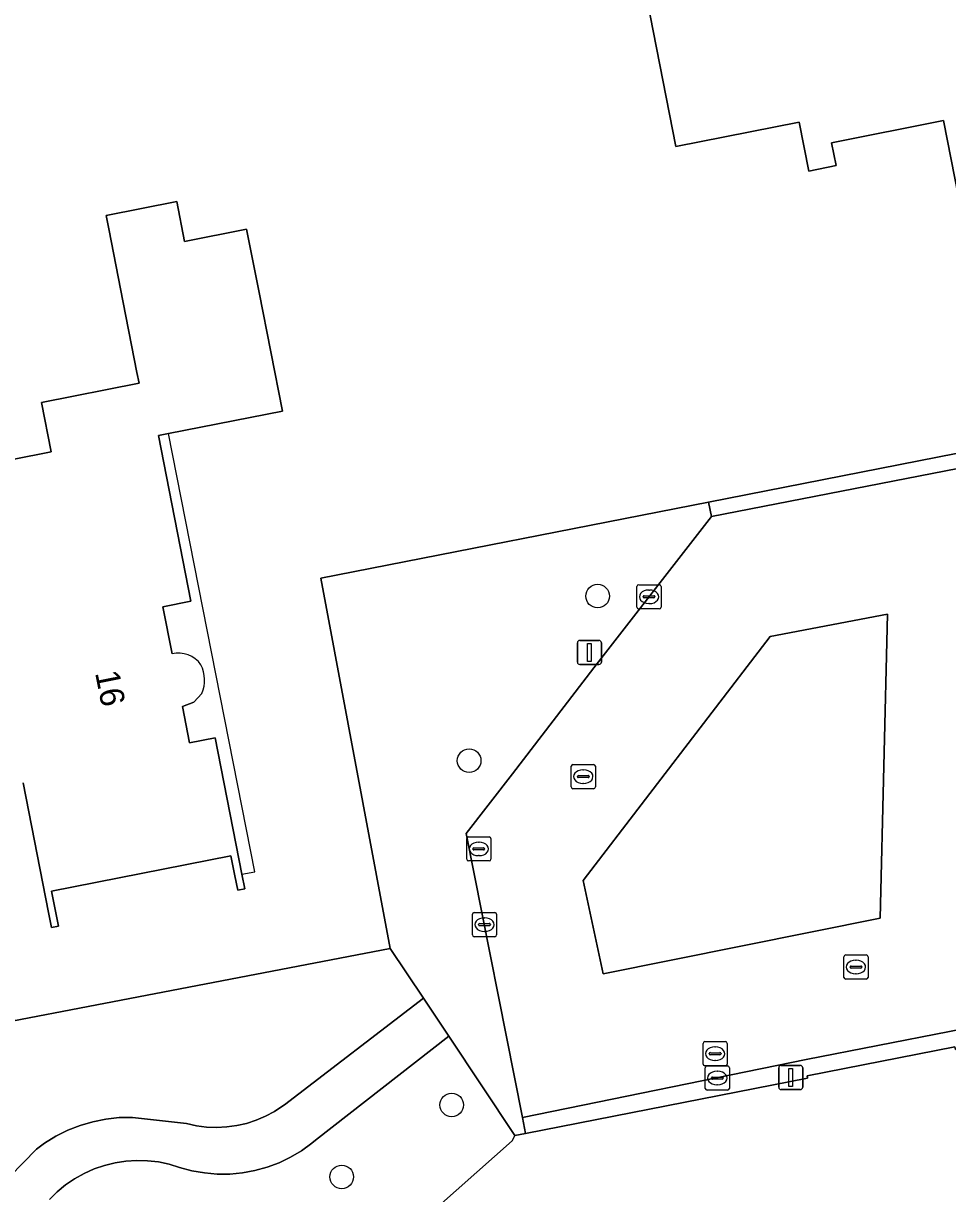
# Model space of a CAD drawing. Extents: x 157648 to 158502, y 379212 to 380938.
# Drawn here: x 158298.4 to 158336.64, y 380133.75 to 380182.14 of the extents above; entities that cross this region are included whole.
import ezdxf

# ---------------------------------------------------------------- set-up
doc = ezdxf.new("R2010")
doc.units = 0
for name, color, linetype in [('IMGEO_Boom', 7, 'Continuous'), ('IMGEO_Brandkraan', 7, 'Continuous'), ('IMGEO_Erf', 7, 'Continuous'), ('IMGEO_Groenvoorziening', 7, 'Continuous'), ('IMGEO_Kolk', 7, 'Continuous'), ('IMGEO_Lichtmast', 7, 'Continuous'), ('IMGEO_Pand', 7, 'Continuous'), ('IMGEO_Pand_nummerreeks', 7, 'Continuous'), ('IMGEO_Pand_overbouw', 7, 'Continuous'), ('IMGEO_Parkeervlak_open', 7, 'Continuous'), ('IMGEO_Rijbaan_lokaal_open', 7, 'Continuous'), ('IMGEO_Rioolput', 7, 'Continuous'), ('IMGEO_Voetpad_halfverhard', 7, 'Continuous'), ('IMGEO_Voetpad_open', 7, 'Continuous')]:
    doc.layers.add(name, color=color, linetype=linetype)

msp = doc.modelspace()

# ---------------------------------------------------------------- linework, layer by layer
at = {"layer": 'IMGEO_Boom'}
for centre in [(158322.158, 380158.46), (158316.842, 380151.652), (158316.12, 380137.414), (158311.569, 380134.438)]:
    msp.add_circle(centre, 0.489, dxfattribs=at)
at = {"layer": 'IMGEO_Brandkraan'}
for p, q in [((158326.521, 380139.108), (158326.521, 380139.96)), ((158326.596, 380140.034), (158327.448, 380140.034)), ((158327.522, 380139.96), (158327.522, 380139.108)), ((158326.78, 380139.528), (158326.78, 380139.54)), ((158327.218, 380139.491), (158326.82, 380139.491)), ((158326.823, 380139.577), (158327.221, 380139.577)), ((158327.009, 380139.814), (158327.034, 380139.814)), ((158327.264, 380139.54), (158327.264, 380139.528)), ((158327.448, 380139.034), (158326.596, 380139.034)), ((158327.032, 380139.254), (158327.007, 380139.254))]:
    msp.add_line(p, q, dxfattribs=at)
for points in [[(158326.521, 380139.108), (158326.521, 380139.96)], [(158326.596, 380140.034), (158327.448, 380140.034)], [(158327.522, 380139.96), (158327.522, 380139.108)], [(158327.448, 380139.034), (158326.596, 380139.034)]]:
    msp.add_lwpolyline(points, dxfattribs=at)
for centre, radius, start, end in [((158326.598, 380139.958), 0.0765, 91.552, 178.448), ((158326.598, 380139.958), 0.0765, 91.552, 178.448), ((158327.446, 380139.958), 0.0765, 1.552, 88.448), ((158327.446, 380139.958), 0.0765, 1.552, 88.448), ((158326.82, 380139.537), 0.0403, 85.8775, 175.7526), ((158326.817, 380139.527), 0.0366, 178.938, 274.7102), ((158327.221, 380139.534), 0.043, 264.8664, 352.4533), ((158327.225, 380139.539), 0.0386, 1.7309, 96.639), ((158326.598, 380139.11), 0.0765, 181.552, 268.448), ((158326.598, 380139.11), 0.0765, 181.552, 268.448), ((158327.446, 380139.11), 0.0765, 271.552, 358.448), ((158327.446, 380139.11), 0.0765, 271.552, 358.448)]:
    msp.add_arc(centre, radius, start, end, dxfattribs=at)
for centre, major_axis, ratio, start_param, end_param in [((158327.008, 380139.534), (-0.387, 0.002), 0.722429, 4.712389, 7.853982), ((158327.033, 380139.534), (-0.39, 0.002), 0.717154, 1.570796, 4.712389)]:
    msp.add_ellipse(centre, major_axis=major_axis, ratio=ratio, start_param=start_param, end_param=end_param, dxfattribs=at)
at = {"layer": 'IMGEO_Erf'}
for points in [[(158331.773, 380244.323), (158326.719, 380243.408), (158326.807, 380242.916), (158323.07, 380242.231), (158322.982, 380242.721), (158308.683, 380240.008), (158308.629, 380235.007), (158308.858, 380217.702), (158304.469, 380216.774), (158303.829, 380216.653), (158300.011, 380215.892), (158287.935, 380213.528), (158268.358, 380209.436), (158273.123, 380184.264), (158273.465, 380182.455), (158273.961, 380179.833), (158277.387, 380180.54), (158285.406, 380138.478), (158313.58, 380143.89), (158310.699, 380159.199), (158326.74, 380162.348), (158349.628, 380166.841)], [(158339.86, 380155.207), (158339.295, 380140.154), (158336.963, 380139.709), (158336.936, 380139.824), (158330.828, 380138.619), (158330.845, 380138.521), (158319.174, 380136.236), (158318.727, 380136.148), (158318.621, 380135.936), (158302.772, 380121.88), (158310.837, 380105), (158320.267, 380086.067), (158350.695, 380093.122), (158360.95, 380104.759), (158436.002, 380187.68), (158429.436, 380221.799)], [(158291.812, 380162.894), (158299.55, 380164.419), (158299.146, 380166.466), (158303.185, 380167.261), (158303.096, 380167.712), (158302.416, 380171.162), (158301.941, 380173.576), (158301.818, 380174.2), (158304.743, 380174.776)], [(158304.743, 380174.776), (158305.069, 380173.122), (158307.635, 380173.627), (158308.15, 380171.013), (158309.116, 380166.107), (158304.401, 380165.178), (158303.983, 380165.096), (158305.332, 380158.245), (158304.163, 380158.015), (158304.548, 380156.066)], [(158305.785, 380154.434), (158305.449, 380154.066), (158304.981, 380153.892), (158305.277, 380152.39), (158306.327, 380152.596), (158307.438, 380146.952), (158307.556, 380146.355), (158307.265, 380146.298), (158307.147, 380146.894), (158306.984, 380147.723), (158299.566, 380146.262), (158299.729, 380145.433), (158299.851, 380144.815), (158299.564, 380144.758), (158299.442, 380145.376), (158298.386, 380150.739)]]:
    msp.add_lwpolyline(points, dxfattribs=at)
msp.add_lwpolyline([(158326.678, 380188.069), (158331.576, 380189.07), (158332.632, 380183.907), (158335.189, 380184.43), (158335.132, 380184.701), (158343.455, 380186.376), (158346.443, 380171.204), (158338.159, 380169.572), (158336.475, 380178.123), (158331.837, 380177.209), (158332.024, 380176.261), (158330.893, 380176.038), (158330.496, 380178.051), (158325.401, 380177.048), (158324.334, 380182.463), (158323.386, 380187.15), (158322.416, 380186.951), (158322.367, 380187.186)], close=True, dxfattribs=at)
for centre, radius, start, end in [((158304.822, 380154.98), 1.12, 34.4642, 104.1616), ((158304.512, 380154.982), 1.386, 336.7224, 27.1606)]:
    msp.add_arc(centre, radius, start, end, dxfattribs=at)
at = {"layer": 'IMGEO_Groenvoorziening'}
for points in [[(158297.831, 380134.452), (158298.945, 380135.593), (158299.27, 380135.83), (158299.739, 380136.12), (158300.232, 380136.367), (158300.745, 380136.568), (158301.274, 380136.723), (158301.815, 380136.83), (158302.364, 380136.889), (158302.915, 380136.898), (158305.15, 380136.65), (158305.558, 380136.558), (158305.973, 380136.502), (158306.391, 380136.484), (158306.809, 380136.503), (158307.224, 380136.559), (158307.632, 380136.653), (158308.03, 380136.782), (158308.415, 380136.946), (158308.783, 380137.145), (158309.133, 380137.375), (158309.198, 380137.423), (158314.951, 380141.828), (158313.58, 380143.89), (158285.406, 380138.478)], [(158302.772, 380121.88), (158318.621, 380135.936), (158318.727, 380136.148), (158315.998, 380140.253), (158310.483, 380135.953), (158310.332, 380135.829), (158309.906, 380135.52), (158309.454, 380135.25), (158308.98, 380135.022), (158308.487, 380134.838), (158307.98, 380134.698), (158307.462, 380134.603), (158306.938, 380134.556), (158306.412, 380134.555), (158305.887, 380134.602), (158305.37, 380134.695), (158304.862, 380134.834), (158304.429, 380134.965), (158303.987, 380135.057), (158303.538, 380135.109), (158303.086, 380135.121), (158302.635, 380135.093), (158302.188, 380135.024), (158301.749, 380134.915), (158301.322, 380134.768), (158300.909, 380134.583), (158300.515, 380134.363), (158300.142, 380134.107), (158299.793, 380133.82), (158299.471, 380133.502)]]:
    msp.add_lwpolyline(points, dxfattribs=at)
at = {"layer": 'IMGEO_Kolk'}
for p, q in [((158323.786, 380158.003), (158323.786, 380158.855)), ((158323.861, 380158.929), (158324.713, 380158.929)), ((158324.787, 380158.855), (158324.787, 380158.003)), ((158324.045, 380158.423), (158324.045, 380158.435)), ((158324.483, 380158.386), (158324.085, 380158.386)), ((158324.088, 380158.472), (158324.486, 380158.472)), ((158324.274, 380158.709), (158324.299, 380158.709)), ((158324.529, 380158.435), (158324.529, 380158.423)), ((158324.713, 380157.929), (158323.861, 380157.929)), ((158324.297, 380158.149), (158324.272, 380158.149)), ((158316.976, 380144.446), (158316.976, 380145.298)), ((158317.051, 380145.372), (158317.903, 380145.372)), ((158317.977, 380145.298), (158317.977, 380144.446)), ((158317.235, 380144.866), (158317.235, 380144.878)), ((158317.673, 380144.829), (158317.275, 380144.829)), ((158317.278, 380144.915), (158317.676, 380144.915)), ((158317.464, 380145.152), (158317.489, 380145.152)), ((158317.719, 380144.878), (158317.719, 380144.866)), ((158317.903, 380144.372), (158317.051, 380144.372)), ((158317.487, 380144.592), (158317.462, 380144.592)), ((158326.686, 380139.026), (158327.538, 380139.026)), ((158326.611, 380138.1), (158326.611, 380138.952)), ((158326.87, 380138.52), (158326.87, 380138.532)), ((158326.913, 380138.569), (158327.311, 380138.569)), ((158327.099, 380138.806), (158327.124, 380138.806)), ((158327.354, 380138.532), (158327.354, 380138.52)), ((158327.612, 380138.952), (158327.612, 380138.1)), ((158327.538, 380138.026), (158326.686, 380138.026)), ((158327.308, 380138.483), (158326.91, 380138.483)), ((158327.122, 380138.246), (158327.097, 380138.246))]:
    msp.add_line(p, q, dxfattribs=at)
for points in [[(158323.786, 380158.003), (158323.786, 380158.855)], [(158323.861, 380158.929), (158324.713, 380158.929)], [(158324.787, 380158.855), (158324.787, 380158.003)], [(158324.713, 380157.929), (158323.861, 380157.929)], [(158316.976, 380144.446), (158316.976, 380145.298)], [(158317.051, 380145.372), (158317.903, 380145.372)], [(158317.977, 380145.298), (158317.977, 380144.446)], [(158317.903, 380144.372), (158317.051, 380144.372)], [(158326.686, 380139.026), (158327.538, 380139.026)], [(158326.611, 380138.1), (158326.611, 380138.952)], [(158327.612, 380138.952), (158327.612, 380138.1)], [(158327.538, 380138.026), (158326.686, 380138.026)]]:
    msp.add_lwpolyline(points, dxfattribs=at)
for centre, radius, start, end in [((158323.863, 380158.853), 0.0765, 91.552, 178.448), ((158323.863, 380158.853), 0.0765, 91.552, 178.448), ((158324.711, 380158.853), 0.0765, 1.552, 88.448), ((158324.711, 380158.853), 0.0765, 1.552, 88.448), ((158324.085, 380158.432), 0.0403, 85.8775, 175.7526), ((158324.082, 380158.422), 0.0366, 178.938, 274.7102), ((158324.486, 380158.429), 0.043, 264.8664, 352.4533), ((158324.49, 380158.434), 0.0386, 1.7309, 96.639), ((158323.863, 380158.005), 0.0765, 181.552, 268.448), ((158323.863, 380158.005), 0.0765, 181.552, 268.448), ((158324.711, 380158.005), 0.0765, 271.552, 358.448), ((158324.711, 380158.005), 0.0765, 271.552, 358.448), ((158317.053, 380145.296), 0.0765, 91.552, 178.448), ((158317.053, 380145.296), 0.0765, 91.552, 178.448), ((158317.901, 380145.296), 0.0765, 1.552, 88.448), ((158317.901, 380145.296), 0.0765, 1.552, 88.448), ((158317.275, 380144.875), 0.0403, 85.8775, 175.7526), ((158317.272, 380144.865), 0.0366, 178.938, 274.7102), ((158317.676, 380144.872), 0.043, 264.8664, 352.4533), ((158317.68, 380144.877), 0.0386, 1.7309, 96.639), ((158317.053, 380144.448), 0.0765, 181.552, 268.448), ((158317.053, 380144.448), 0.0765, 181.552, 268.448), ((158317.901, 380144.448), 0.0765, 271.552, 358.448), ((158317.901, 380144.448), 0.0765, 271.552, 358.448), ((158326.688, 380138.95), 0.0765, 91.552, 178.448), ((158326.688, 380138.95), 0.0765, 91.552, 178.448), ((158327.536, 380138.95), 0.0765, 1.552, 88.448), ((158327.536, 380138.95), 0.0765, 1.552, 88.448), ((158326.91, 380138.529), 0.0403, 85.8775, 175.7526), ((158326.907, 380138.519), 0.0366, 178.938, 274.7102), ((158327.311, 380138.526), 0.043, 264.8664, 352.4533), ((158327.315, 380138.531), 0.0386, 1.7309, 96.639), ((158326.688, 380138.102), 0.0765, 181.552, 268.448), ((158326.688, 380138.102), 0.0765, 181.552, 268.448), ((158327.536, 380138.102), 0.0765, 271.552, 358.448), ((158327.536, 380138.102), 0.0765, 271.552, 358.448)]:
    msp.add_arc(centre, radius, start, end, dxfattribs=at)
for centre, major_axis, ratio, start_param, end_param in [((158324.273, 380158.429), (-0.387, 0.002), 0.722429, 4.712389, 7.853982), ((158324.298, 380158.429), (-0.39, 0.002), 0.717154, 1.570796, 4.712389), ((158317.463, 380144.872), (-0.387, 0.002), 0.722429, 4.712389, 7.853982), ((158317.488, 380144.872), (-0.39, 0.002), 0.717154, 1.570796, 4.712389), ((158327.098, 380138.526), (-0.387, 0.002), 0.722429, 4.712389, 7.853982), ((158327.123, 380138.526), (-0.39, 0.002), 0.717154, 1.570796, 4.712389)]:
    msp.add_ellipse(centre, major_axis=major_axis, ratio=ratio, start_param=start_param, end_param=end_param, dxfattribs=at)
at = {"layer": 'IMGEO_Lichtmast'}
for p, q in [((158321.322, 380155.729), (158321.322, 380156.529)), ((158321.322, 380156.529), (158321.322, 380155.729)), ((158321.422, 380156.629), (158322.212, 380156.629)), ((158322.212, 380156.629), (158321.422, 380156.629)), ((158322.312, 380156.529), (158322.312, 380155.729)), ((158322.312, 380155.729), (158322.312, 380156.529)), ((158322.212, 380155.629), (158321.422, 380155.629)), ((158321.422, 380155.629), (158322.212, 380155.629)), ((158329.754, 380139.049), (158330.544, 380139.049)), ((158330.544, 380139.049), (158329.754, 380139.049)), ((158329.654, 380138.149), (158329.654, 380138.949)), ((158329.654, 380138.949), (158329.654, 380138.149)), ((158330.644, 380138.949), (158330.644, 380138.149)), ((158330.644, 380138.149), (158330.644, 380138.949)), ((158330.544, 380138.049), (158329.754, 380138.049)), ((158329.754, 380138.049), (158330.544, 380138.049))]:
    msp.add_line(p, q, dxfattribs=at)
for points in [[(158321.742, 380156.504), (158321.892, 380156.504), (158321.892, 380155.754), (158321.742, 380155.754), (158321.742, 380156.504)], [(158330.074, 380138.924), (158330.224, 380138.924), (158330.224, 380138.174), (158330.074, 380138.174), (158330.074, 380138.924)]]:
    msp.add_lwpolyline(points, dxfattribs=at)
for centre, start, end in [((158321.422, 380156.529), 90, 180), ((158321.422, 380156.529), 90, 180), ((158322.212, 380156.529), 0, 90), ((158322.212, 380156.529), 360, 90), ((158321.422, 380155.729), 180, 270), ((158321.422, 380155.729), 180, 270), ((158322.212, 380155.729), 270, 0), ((158322.212, 380155.729), 270, 0), ((158329.754, 380138.949), 90, 180), ((158329.754, 380138.949), 90, 180), ((158330.544, 380138.949), 0, 90), ((158330.544, 380138.949), 360, 90), ((158329.754, 380138.149), 180, 270), ((158329.754, 380138.149), 180, 270), ((158330.544, 380138.149), 270, 0), ((158330.544, 380138.149), 270, 0)]:
    msp.add_arc(centre, 0.1, start, end, dxfattribs=at)
at = {"layer": 'IMGEO_Pand'}
msp.add_lwpolyline([(158326.678, 380188.069), (158322.367, 380187.186), (158322.416, 380186.951), (158323.386, 380187.15), (158324.334, 380182.463), (158325.401, 380177.048), (158330.496, 380178.051), (158330.893, 380176.038), (158332.024, 380176.261), (158331.837, 380177.209), (158336.475, 380178.123), (158338.159, 380169.572), (158346.443, 380171.204), (158343.455, 380186.376), (158335.132, 380184.701), (158335.189, 380184.43), (158332.632, 380183.907), (158331.576, 380189.07)], close=True, dxfattribs=at)
for points in [[(158303.983, 380165.096), (158304.401, 380165.178), (158309.116, 380166.107), (158308.15, 380171.013), (158307.635, 380173.627), (158305.069, 380173.122), (158304.743, 380174.776), (158301.818, 380174.2), (158301.941, 380173.576), (158302.416, 380171.162), (158303.096, 380167.712), (158303.185, 380167.261), (158299.146, 380166.466), (158299.55, 380164.419), (158291.812, 380162.894)], [(158304.548, 380156.066), (158304.163, 380158.015), (158305.332, 380158.245), (158303.983, 380165.096)], [(158298.386, 380150.739), (158299.442, 380145.376), (158299.564, 380144.758), (158299.851, 380144.815), (158299.729, 380145.433), (158299.566, 380146.262), (158306.984, 380147.723), (158307.147, 380146.894), (158307.265, 380146.298), (158307.556, 380146.355), (158307.438, 380146.952), (158306.327, 380152.596), (158305.277, 380152.39), (158304.981, 380153.892), (158305.449, 380154.066), (158305.785, 380154.434)]]:
    msp.add_lwpolyline(points, dxfattribs=at)
for centre, radius, start, end in [((158304.822, 380154.98), 1.12, 34.4642, 104.1616), ((158304.512, 380154.982), 1.386, 336.7224, 27.1606)]:
    msp.add_arc(centre, radius, start, end, dxfattribs=at)
at = {"layer": 'IMGEO_Pand_overbouw'}
for points in [[(158304.401, 380165.178), (158303.983, 380165.096), (158305.332, 380158.245), (158304.163, 380158.015), (158304.548, 380156.066)], [(158305.785, 380154.434), (158305.449, 380154.066), (158304.981, 380153.892), (158305.277, 380152.39), (158306.327, 380152.596), (158307.438, 380146.952), (158307.97, 380147.056), (158304.401, 380165.178)]]:
    msp.add_lwpolyline(points, dxfattribs=at)
for centre, radius, start, end in [((158304.822, 380154.98), 1.12, 34.4642, 104.1616), ((158304.512, 380154.982), 1.386, 336.7224, 27.1606)]:
    msp.add_arc(centre, radius, start, end, dxfattribs=at)
at = {"layer": 'IMGEO_Parkeervlak_open'}
msp.add_lwpolyline([(158322.384, 380142.834), (158333.851, 380145.133), (158334.149, 380157.715), (158329.304, 380156.788), (158321.556, 380146.694)], close=True, dxfattribs=at)
at = {"layer": 'IMGEO_Rijbaan_lokaal_open'}
msp.add_lwpolyline([(158349.443, 380166.142), (158326.865, 380161.757), (158322.006, 380155.496), (158318.631, 380151.108), (158316.717, 380148.645), (158319.044, 380136.894), (158330.792, 380139.289), (158336.724, 380140.451), (158338.694, 380140.84), (158339.244, 380155.296)], dxfattribs=at)
msp.add_lwpolyline([(158333.851, 380145.133), (158322.384, 380142.834), (158321.556, 380146.694), (158329.304, 380156.788), (158334.149, 380157.715)], close=True, dxfattribs=at)
at = {"layer": 'IMGEO_Rioolput'}
for p, q in [((158321.064, 380150.567), (158321.064, 380151.419)), ((158321.139, 380151.493), (158321.991, 380151.493)), ((158321.552, 380151.273), (158321.577, 380151.273)), ((158322.065, 380151.419), (158322.065, 380150.567)), ((158321.323, 380150.987), (158321.323, 380150.999)), ((158321.761, 380150.95), (158321.363, 380150.95)), ((158321.366, 380151.036), (158321.764, 380151.036)), ((158321.575, 380150.713), (158321.55, 380150.713)), ((158321.807, 380150.999), (158321.807, 380150.987)), ((158321.991, 380150.493), (158321.139, 380150.493)), ((158316.74, 380147.578), (158316.74, 380148.43)), ((158316.815, 380148.504), (158317.667, 380148.504)), ((158317.228, 380148.284), (158317.253, 380148.284)), ((158317.741, 380148.43), (158317.741, 380147.578)), ((158316.999, 380147.998), (158316.999, 380148.01)), ((158317.437, 380147.961), (158317.039, 380147.961)), ((158317.042, 380148.047), (158317.44, 380148.047)), ((158317.251, 380147.724), (158317.226, 380147.724)), ((158317.483, 380148.01), (158317.483, 380147.998)), ((158317.667, 380147.504), (158316.815, 380147.504)), ((158332.347, 380142.691), (158332.347, 380143.543)), ((158332.422, 380143.617), (158333.274, 380143.617)), ((158332.835, 380143.397), (158332.86, 380143.397)), ((158333.348, 380143.543), (158333.348, 380142.691)), ((158332.606, 380143.111), (158332.606, 380143.123)), ((158333.044, 380143.074), (158332.646, 380143.074)), ((158332.649, 380143.16), (158333.047, 380143.16)), ((158333.09, 380143.123), (158333.09, 380143.111)), ((158333.274, 380142.617), (158332.422, 380142.617)), ((158332.858, 380142.837), (158332.833, 380142.837))]:
    msp.add_line(p, q, dxfattribs=at)
for points in [[(158321.064, 380150.567), (158321.064, 380151.419)], [(158321.139, 380151.493), (158321.991, 380151.493)], [(158322.065, 380151.419), (158322.065, 380150.567)], [(158321.991, 380150.493), (158321.139, 380150.493)], [(158316.74, 380147.578), (158316.74, 380148.43)], [(158316.815, 380148.504), (158317.667, 380148.504)], [(158317.741, 380148.43), (158317.741, 380147.578)], [(158317.667, 380147.504), (158316.815, 380147.504)], [(158332.347, 380142.691), (158332.347, 380143.543)], [(158332.422, 380143.617), (158333.274, 380143.617)], [(158333.348, 380143.543), (158333.348, 380142.691)], [(158333.274, 380142.617), (158332.422, 380142.617)]]:
    msp.add_lwpolyline(points, dxfattribs=at)
for centre, radius, start, end in [((158321.141, 380151.417), 0.0765, 91.552, 178.448), ((158321.141, 380151.417), 0.0765, 91.552, 178.448), ((158321.989, 380151.417), 0.0765, 1.552, 88.448), ((158321.989, 380151.417), 0.0765, 1.552, 88.448), ((158321.363, 380150.996), 0.0403, 85.8775, 175.7526), ((158321.36, 380150.986), 0.0366, 178.938, 274.7102), ((158321.764, 380150.993), 0.043, 264.8664, 352.4533), ((158321.768, 380150.998), 0.0386, 1.7309, 96.639), ((158321.141, 380150.569), 0.0765, 181.552, 268.448), ((158321.141, 380150.569), 0.0765, 181.552, 268.448), ((158321.989, 380150.569), 0.0765, 271.552, 358.448), ((158321.989, 380150.569), 0.0765, 271.552, 358.448), ((158316.817, 380148.428), 0.0765, 91.552, 178.448), ((158316.817, 380148.428), 0.0765, 91.552, 178.448), ((158317.665, 380148.428), 0.0765, 1.552, 88.448), ((158317.665, 380148.428), 0.0765, 1.552, 88.448), ((158317.039, 380148.007), 0.0403, 85.8775, 175.7526), ((158317.036, 380147.997), 0.0366, 178.938, 274.7102), ((158317.44, 380148.004), 0.043, 264.8664, 352.4533), ((158317.444, 380148.009), 0.0386, 1.7309, 96.639), ((158316.817, 380147.58), 0.0765, 181.552, 268.448), ((158316.817, 380147.58), 0.0765, 181.552, 268.448), ((158317.665, 380147.58), 0.0765, 271.552, 358.448), ((158317.665, 380147.58), 0.0765, 271.552, 358.448), ((158332.424, 380143.541), 0.0765, 91.552, 178.448), ((158332.424, 380143.541), 0.0765, 91.552, 178.448), ((158333.272, 380143.541), 0.0765, 1.552, 88.448), ((158333.272, 380143.541), 0.0765, 1.552, 88.448), ((158332.646, 380143.12), 0.0403, 85.8775, 175.7526), ((158332.643, 380143.11), 0.0366, 178.938, 274.7102), ((158333.047, 380143.117), 0.043, 264.8664, 352.4533), ((158333.051, 380143.122), 0.0386, 1.7309, 96.639), ((158332.424, 380142.693), 0.0765, 181.552, 268.448), ((158332.424, 380142.693), 0.0765, 181.552, 268.448), ((158333.272, 380142.693), 0.0765, 271.552, 358.448), ((158333.272, 380142.693), 0.0765, 271.552, 358.448)]:
    msp.add_arc(centre, radius, start, end, dxfattribs=at)
for centre, major_axis, ratio, start_param, end_param in [((158321.551, 380150.993), (-0.387, 0.002), 0.722429, 4.712389, 7.853982), ((158321.576, 380150.993), (-0.39, 0.002), 0.717154, 1.570796, 4.712389), ((158317.227, 380148.004), (-0.387, 0.002), 0.722429, 4.712389, 7.853982), ((158317.252, 380148.004), (-0.39, 0.002), 0.717154, 1.570796, 4.712389), ((158332.834, 380143.117), (-0.387, 0.002), 0.722429, 4.712389, 7.853982), ((158332.859, 380143.117), (-0.39, 0.002), 0.717154, 1.570796, 4.712389)]:
    msp.add_ellipse(centre, major_axis=major_axis, ratio=ratio, start_param=start_param, end_param=end_param, dxfattribs=at)
at = {"layer": 'IMGEO_Voetpad_halfverhard'}
msp.add_lwpolyline([(158299.471, 380133.502), (158299.793, 380133.82), (158300.142, 380134.107), (158300.515, 380134.363), (158300.909, 380134.583), (158301.322, 380134.768), (158301.749, 380134.915), (158302.188, 380135.024), (158302.635, 380135.093), (158303.086, 380135.121), (158303.538, 380135.109), (158303.987, 380135.057), (158304.429, 380134.965), (158304.862, 380134.834), (158305.37, 380134.695), (158305.887, 380134.602), (158306.412, 380134.555), (158306.938, 380134.556), (158307.462, 380134.603), (158307.98, 380134.698), (158308.487, 380134.838), (158308.98, 380135.022), (158309.454, 380135.25), (158309.906, 380135.52), (158310.332, 380135.829), (158310.483, 380135.953), (158315.998, 380140.253), (158314.951, 380141.828), (158309.198, 380137.423), (158309.133, 380137.375), (158308.783, 380137.145), (158308.415, 380136.946), (158308.03, 380136.782), (158307.632, 380136.653), (158307.224, 380136.559), (158306.809, 380136.503), (158306.391, 380136.484), (158305.973, 380136.502), (158305.558, 380136.558), (158305.15, 380136.65), (158302.915, 380136.898), (158302.364, 380136.889), (158301.815, 380136.83), (158301.274, 380136.723), (158300.745, 380136.568), (158300.232, 380136.367), (158299.739, 380136.12), (158299.27, 380135.83), (158298.945, 380135.593), (158297.831, 380134.452)], dxfattribs=at)
at = {"layer": 'IMGEO_Voetpad_open'}
for points in [[(158349.628, 380166.841), (158326.74, 380162.348), (158326.865, 380161.757), (158349.443, 380166.142)], [(158339.244, 380155.296), (158338.694, 380140.84), (158336.724, 380140.451), (158330.792, 380139.289), (158319.044, 380136.894), (158319.174, 380136.236), (158330.845, 380138.521)], [(158330.845, 380138.521), (158330.828, 380138.619), (158336.936, 380139.824), (158336.963, 380139.709), (158339.295, 380140.154), (158339.86, 380155.207)]]:
    msp.add_lwpolyline(points, dxfattribs=at)
msp.add_lwpolyline([(158322.006, 380155.496), (158326.865, 380161.757), (158326.74, 380162.348), (158310.699, 380159.199), (158313.58, 380143.89), (158314.951, 380141.828), (158315.998, 380140.253), (158318.727, 380136.148), (158319.174, 380136.236), (158319.044, 380136.894), (158316.717, 380148.645), (158318.631, 380151.108)], close=True, dxfattribs=at)

# ---------------------------------------------------------------- texts
at = {"layer": 'IMGEO_Pand_nummerreeks'}
msp.add_text('16', height=1, rotation=281.2011, dxfattribs=at).set_placement((158301.36, 380155.286))

doc.saveas('drawing.dxf')
